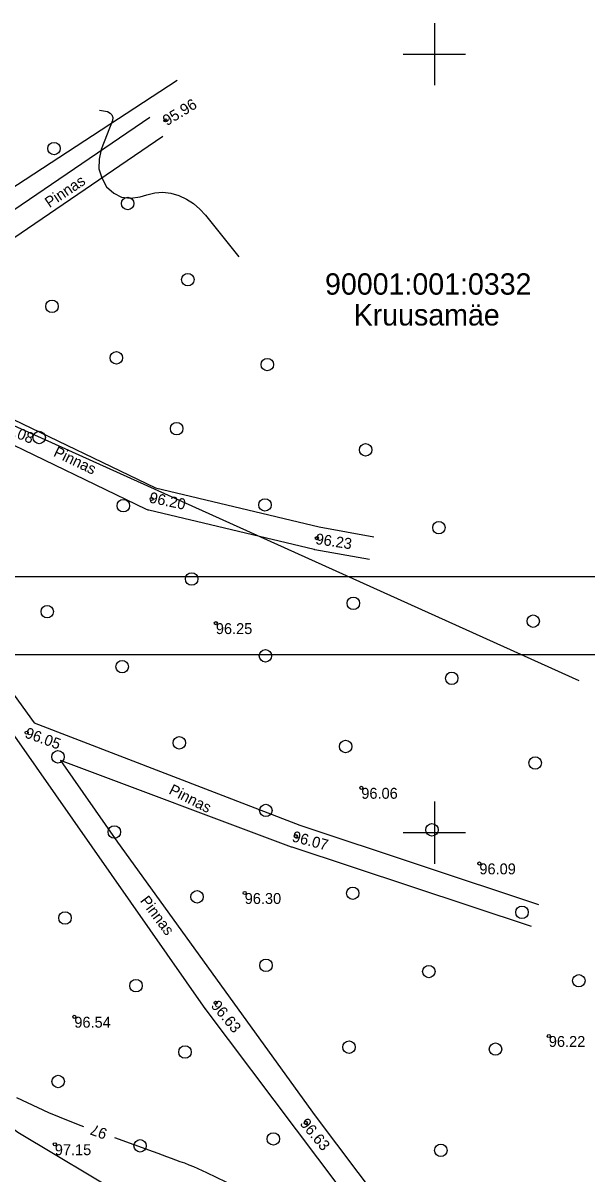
# Model space of a CAD drawing. Extents: x 639774 to 640614, y 6572726 to 6573404.
# Drawn here: x 640147.1 to 640219.6, y 6573256.1 to 6573404 of the extents above; entities that cross this region are included whole.
import ezdxf

# ---------------------------------------------------------------- set-up
doc = ezdxf.new("R2010")
doc.units = 0
for name, color, linetype in [('ABIJOONIS', 7, 'Continuous'), ('Default', 7, 'Continuous'), ('HALJASTUS', 7, 'Continuous'), ('HORISONTAAL', 7, 'Continuous'), ('KORGUS', 7, 'Continuous'), ('PIIR', 7, 'Continuous'), ('TEE', 7, 'Continuous'), ('VORK', 7, 'Continuous'), ('VORMISTUS', 7, 'Continuous')]:
    doc.layers.add(name, color=color, linetype=linetype)

# ---------------------------------------------------------------- blocks, each defined once
blk = doc.blocks.new('METS')
at = {"layer": 'Default'}
blk.add_circle((0, 0), 0.8, dxfattribs=at)
blk = doc.blocks.new('VKORIS')
at = {"layer": 'Default'}
for p, q in [((0, 4), (0, -4)), ((-4, 0), (4, 0))]:
    blk.add_line(p, q, dxfattribs=at)

msp = doc.modelspace()

# ---------------------------------------------------------------- linework, layer by layer
at = {"layer": 'ABIJOONIS'}
msp.add_line((639773.87, 6573332.88), (640613.87, 6573332.88), dxfattribs=at)
at = {"layer": 'HALJASTUS'}
msp.add_lwpolyline([(639994.51, 6573344.26), (640026.85, 6573298.96), (640067.67, 6573326.77), (640097.36, 6573298.43), (640146.47, 6573261.52), (640174.83, 6573244.56), (640197.11, 6573242.1)], dxfattribs=at)
at = {"layer": 'HORISONTAAL'}
for points in [[(640156.96, 6573392.79), (640157.98, 6573392.62), (640158.33, 6573392.44), (640158.57, 6573392.2), (640158.66, 6573391.87), (640158.63, 6573391.48), (640157.19, 6573387.76), (640156.92, 6573386.5), (640156.9, 6573385.28), (640157.26, 6573384.1), (640157.86, 6573382.97), (640158.79, 6573382.15), (640159.81, 6573381.61), (640160.95, 6573381.49), (640162.18, 6573381.65), (640163.03, 6573381.94), (640164.07, 6573382.17), (640165.11, 6573382.25), (640166.14, 6573382.12), (640167.17, 6573381.84), (640168.15, 6573381.37), (640169.05, 6573380.8), (640169.86, 6573380.1), (640170.6, 6573379.31), (640174.85, 6573373.95)], [(640146.32, 6573265.96), (640147.67, 6573265.31), (640149.03, 6573264.67), (640150.4, 6573264.05), (640151.77, 6573263.46), (640153.17, 6573262.91), (640154.57, 6573262.38), (640154.93, 6573262.25)], [(640158.88, 6573260.82), (640163.86, 6573259.01), (640164.44, 6573258.81), (640165.01, 6573258.6), (640165.58, 6573258.39), (640166.16, 6573258.18), (640166.73, 6573257.97), (640167.3, 6573257.76), (640167.87, 6573257.55), (640168.44, 6573257.33), (640169.02, 6573257.09), (640169.58, 6573256.85), (640170.15, 6573256.6), (640170.7, 6573256.34), (640175.66, 6573253.94)]]:
    msp.add_lwpolyline(points, dxfattribs=at)
at = {"layer": 'KORGUS'}
for centre in [(640165.44, 6573391.49), (640163.66, 6573342.86), (640184.89, 6573337.82), (640171.91, 6573326.9), (640147.62, 6573312.84), (640190.6, 6573305.74), (640182.19, 6573299.54), (640205.77, 6573296.03), (640175.62, 6573292.23), (640171.88, 6573278.12), (640153.73, 6573276.33), (640214.69, 6573273.86), (640183.48, 6573262.71), (640151.22, 6573259.95)]:
    msp.add_circle(centre, 0.2, dxfattribs=at)
at = {"layer": 'PIIR'}
msp.add_lwpolyline([(640166.94, 6573396.61), (640118.19, 6573364.8), (640218.53, 6573319.54)], dxfattribs=at)
at = {"layer": 'TEE'}
for points in [[(640088.13, 6573398.46), (640088.15, 6573398.44), (640102.78, 6573380.37), (640102.81, 6573380.34), (640102.83, 6573380.3), (640102.85, 6573380.27), (640117.58, 6573358.9), (640126.65, 6573366.39), (640126.66, 6573366.4), (640126.67, 6573366.41), (640126.68, 6573366.42), (640131.32, 6573370.03), (640131.35, 6573370.05), (640131.37, 6573370.07), (640131.4, 6573370.09), (640163.41, 6573391.92)], [(640198.72, 6573239.97), (640182.29, 6573261.8), (640170.68, 6573277.22), (640170.66, 6573277.23), (640170.65, 6573277.25), (640170.64, 6573277.26), (640146.4, 6573311.97), (640130.9, 6573333.34), (640130.89, 6573333.36), (640130.87, 6573333.38), (640130.86, 6573333.4), (640116.85, 6573354.63), (640115.17, 6573357.11), (640100.41, 6573378.52), (640085.86, 6573396.51)], [(640165.11, 6573389.44), (640133.13, 6573367.64), (640130.04, 6573365.23), (640144.75, 6573353.64), (640164.16, 6573344.29), (640185.2, 6573339.28), (640192.23, 6573338.01)], [(640191.67, 6573335.06), (640184.62, 6573336.34), (640184.6, 6573336.34), (640184.57, 6573336.35), (640184.54, 6573336.36), (640163.31, 6573341.41), (640163.21, 6573341.43), (640163.11, 6573341.47), (640163.01, 6573341.51), (640143.3, 6573351.01), (640143.2, 6573351.06), (640143.11, 6573351.12), (640143.02, 6573351.19), (640127.62, 6573363.31), (640119.28, 6573356.4), (640133.35, 6573335.08), (640148.58, 6573314.08), (640182.69, 6573300.95), (640213.37, 6573290.77)], [(640212.45, 6573287.91), (640181.72, 6573298.11), (640181.7, 6573298.12), (640181.67, 6573298.13), (640181.65, 6573298.13), (640151.96, 6573309.24), (640159.29, 6573298.75), (640184.68, 6573263.61), (640201.12, 6573241.77)]]:
    msp.add_lwpolyline(points, dxfattribs=at)
at = {"layer": 'VORMISTUS'}
msp.add_line((639783.87, 6573322.88), (640603.87, 6573322.88), dxfattribs=at)

# ---------------------------------------------------------------- block references
at = {"layer": 'HALJASTUS'}
for p in [(640151.12, 6573387.87), (640160.59, 6573380.82), (640168.32, 6573371.03), (640150.87, 6573367.6), (640159.13, 6573360.99), (640178.52, 6573360.12), (640166.87, 6573351.89), (640149.21, 6573350.75), (640191.16, 6573349.17), (640160.02, 6573341.99), (640178.22, 6573342.09), (640200.57, 6573339.17), (640168.8, 6573332.58), (640150.25, 6573328.38), (640189.57, 6573329.45), (640212.69, 6573327.15), (640178.28, 6573322.7), (640159.88, 6573321.31), (640202.22, 6573319.82), (640167.22, 6573311.53), (640188.59, 6573311.06), (640151.63, 6573309.73), (640212.93, 6573308.94), (640178.34, 6573302.84), (640158.87, 6573300.07), (640199.68, 6573300.35), (640169.5, 6573291.74), (640189.5, 6573292.2), (640211.24, 6573289.75), (640152.54, 6573289.03), (640178.35, 6573282.94), (640199.27, 6573282.14), (640218.55, 6573280.96), (640161.65, 6573280.32), (640189.02, 6573272.43), (640207.84, 6573272.18), (640167.95, 6573271.8), (640151.66, 6573268.01), (640179.3, 6573260.64), (640162.18, 6573259.75), (640200.82, 6573259.17)]:
    msp.add_blockref('METS', p, dxfattribs=at)
at = {"layer": 'VORK'}
for p in [(640200, 6573400), (640200, 6573300)]:
    msp.add_blockref('VKORIS', p, dxfattribs=at)

# ---------------------------------------------------------------- texts
at = {"layer": 'HORISONTAAL'}
msp.add_text('97', height=1.4, rotation=160.0985, dxfattribs=at).set_placement((640158.09, 6573261.85))
at = {"layer": 'KORGUS'}
for s, rotation, p in [('95.96', 31.2995, (640165.62, 6573390.74)), ('96.08', 338.3803, (640143.83, 6573351.65)), ('96.20', 348.391, (640163.28, 6573342.4)), ('96.23', 351.5576, (640184.65, 6573337.07)), ('96.05', 340.1166, (640147.27, 6573312.24)), ('96.07', 345.195, (640181.61, 6573298.88)), ('96.63', 309.8577, (640171.2, 6573277.72)), ('96.63', 309.8961, (640182.62, 6573262.58))]:
    msp.add_text(s, height=1.4, rotation=rotation, dxfattribs=at).set_placement(p)
for s, p in [('96.25', (640171.91, 6573325.5)), ('96.06', (640190.6, 6573304.34)), ('96.09', (640205.77, 6573294.63)), ('96.30', (640175.62, 6573290.83)), ('96.54', (640153.73, 6573274.93)), ('96.22', (640214.69, 6573272.46)), ('97.15', (640151.22, 6573258.55))]:
    msp.add_text(s, height=1.4, dxfattribs=at).set_placement(p)
at = {"layer": 'PIIR'}
for s, height, p in [('90001:001:0332', 2.7441, (640185.94, 6573369.1)), ('Kruusamäe ', 2.744, (640189.62, 6573365.14))]:
    msp.add_text(s, height=height, dxfattribs=at).set_placement(p)
at = {"layer": 'TEE'}
for rotation, p in [(33.862, (640150.54, 6573380.2)), (334.4905, (640150.94, 6573348.41)), (333.2893, (640165.77, 6573305.04)), (307.0422, (640162.11, 6573291.22))]:
    msp.add_text('Pinnas', height=1.4, rotation=rotation, dxfattribs=at).set_placement(p)

doc.saveas('drawing.dxf')
